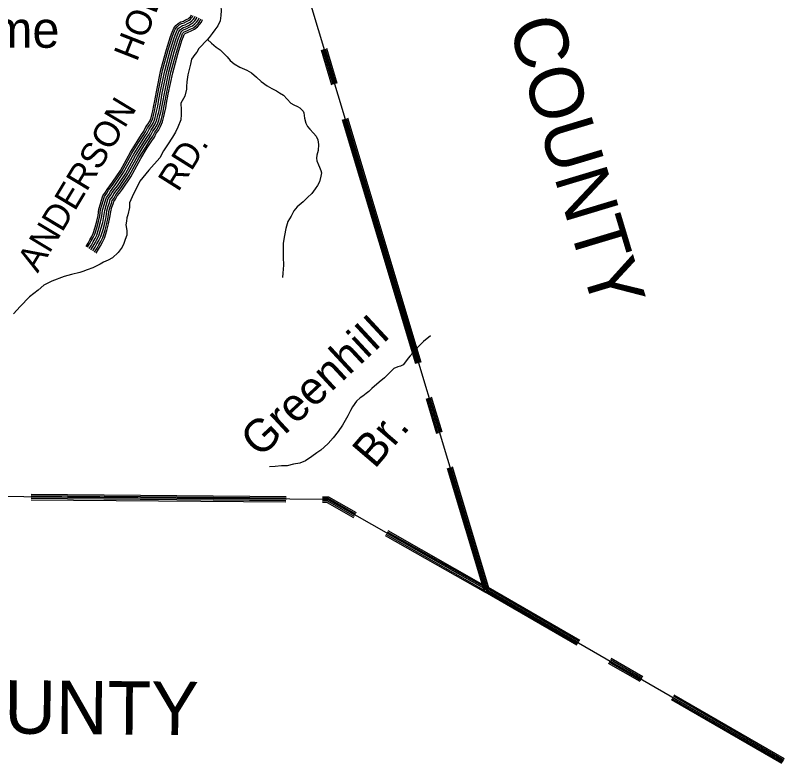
# Model space of a CAD drawing. Extents: x 1788175 to 1969470, y 584502 to 738744.
# Drawn here: x 1957276 to 1968430, y 589999 to 600848 of the extents above; entities that cross this region are included whole.
import ezdxf

# ---------------------------------------------------------------- set-up
doc = ezdxf.new("R2010")
doc.units = 0
for name, color, linetype in [('DESIGN - DRAINAGE - Bridges and Cross Drains Size Text', 7, 'Continuous'), ('DESIGN - ROW - Right-of-Way and Easement Labels', 7, 'Continuous'), ('DESIGN - TRANSPORTATION - Text', 7, 'Continuous'), ('SURVEY - DRAINAGE - Natural Features', 7, 'Continuous'), ('SURVEY - TRANSPORTATION - Roads', 7, 'Continuous'), ('SURVEY - VEGETATION - Features with Text', 7, 'Continuous')]:
    doc.layers.add(name, color=color, linetype=linetype)

msp = doc.modelspace()

# ---------------------------------------------------------------- linework, layer by layer
at = {"layer": 'DESIGN - TRANSPORTATION - Text'}
for points in [[(1960263, 601321), (1960246, 601153), (1960246, 601116), (1960246, 601043), (1960254, 600977), (1960261, 600918), (1960254, 600845), (1960246, 600771), (1960210, 600698), (1960166, 600639), (1960129, 600588), (1960085, 600529), (1960055, 600492), (1960019, 600456), (1959982, 600412), (1959938, 600368), (1959909, 600316), (1959879, 600281)], [(1960060, 600497), (1960121, 600447), (1960189, 600390), (1960244, 600350), (1960345, 600247), (1960391, 600192), (1960450, 600148), (1960532, 600099), (1960633, 600052), (1960701, 600015), (1960774, 599952), (1960839, 599892), (1960925, 599827), (1960994, 599788), (1961064, 599756), (1961108, 599727), (1961163, 599691), (1961217, 599636), (1961272, 599577), (1961314, 599553), (1961365, 599527), (1961401, 599506), (1961447, 599462), (1961458, 599434), (1961466, 599358), (1961487, 599287), (1961510, 599239), (1961544, 599201), (1961599, 599140), (1961637, 599096), (1961660, 599044), (1961670, 598978), (1961667, 598890), (1961646, 598824), (1961640, 598780), (1961649, 598738), (1961671, 598681), (1961686, 598649), (1961704, 598599), (1961714, 598567), (1961705, 598515), (1961688, 598433), (1961656, 598380), (1961623, 598332), (1961577, 598266), (1961514, 598207), (1961447, 598144), (1961361, 598072), (1961312, 598013), (1961273, 597939), (1961227, 597858), (1961198, 597756), (1961179, 597658), (1961159, 597544), (1961159, 597452), (1961159, 597344), (1961162, 597226), (1961153, 597112), (1961148, 597048)], [(1959879, 600281), (1959828, 600213), (1959813, 600140), (1959791, 600045), (1959777, 599986), (1959762, 599883), (1959755, 599817), (1959755, 599780), (1959732, 599678), (1959674, 599575), (1959681, 599479), (1959681, 599413), (1959674, 599333), (1959630, 599230), (1959600, 599156), (1959556, 599083), (1959483, 598973), (1959424, 598885), (1959373, 598782), (1959211, 598606), (1959083, 598446), (1958969, 598217), (1958932, 598129)], [(1958932, 598129), (1958929, 598061), (1958907, 597958), (1958892, 597914), (1958885, 597863), (1958877, 597811), (1958892, 597731), (1958892, 597664), (1958870, 597598), (1958848, 597540), (1958826, 597488), (1958767, 597408), (1958686, 597334), (1958620, 597297), (1958554, 597268), (1958503, 597239), (1958400, 597187), (1958319, 597158), (1958253, 597136), (1958209, 597121), (1958092, 597092), (1957982, 597063), (1957806, 596996), (1957688, 596938), (1957607, 596864), (1957483, 596769), (1957343, 596629), (1957248, 596519)], [(1963293, 596203), (1963194, 596118), (1963129, 596055), (1963085, 596003), (1963038, 595956), (1963000, 595914), (1962970, 595876), (1962931, 595823), (1962899, 595781), (1962859, 595761), (1962821, 595750), (1962766, 595730), (1962734, 595701), (1962684, 595651), (1962629, 595594), (1962552, 595528), (1962446, 595439), (1962401, 595396), (1962361, 595366), (1962312, 595325), (1962274, 595301), (1962220, 595254), (1962163, 595174), (1962137, 595118), (1962098, 595043), (1962059, 594973), (1962020, 594907), (1961956, 594814), (1961883, 594723), (1961810, 594639), (1961753, 594586), (1961703, 594544), (1961647, 594505), (1961574, 594450), (1961483, 594391), (1961401, 594357), (1961307, 594342), (1961215, 594319), (1961135, 594316), (1961045, 594307), (1960959, 594302)]]:
    msp.add_lwpolyline(points, dxfattribs=at)
at = {"layer": 'SURVEY - DRAINAGE - Natural Features'}
for points in [[(1960659, 603987), (1964110, 592518)], [(1961867, 599838), (1961715, 600344)], [(1961885, 599844), (1961733, 600350)], [(1961904, 599850), (1961752, 600355)], [(1961923, 599855), (1961771, 600361)], [(1961943, 599861), (1961790, 600367)], [(1963084, 595794), (1962019, 599333)], [(1963102, 595799), (1962037, 599338)], [(1963121, 595805), (1962056, 599344)], [(1963140, 595811), (1962075, 599350)], [(1963159, 595816), (1962095, 599356)], [(1963425, 594794), (1963273, 595299)], [(1963445, 594799), (1963292, 595305)], [(1963464, 594805), (1963312, 595311)], [(1963388, 594782), (1963236, 595288)], [(1963406, 594788), (1963254, 595293)], [(1964129, 592524), (1963597, 594294)], [(1964148, 592530), (1963616, 594300)], [(1964110, 592518), (1961806, 593827), (1954639, 593892), (1950758, 593912), (1943808, 593962), (1943811, 594245), (1943798, 594244)], [(1964073, 592507), (1963540, 594277)], [(1964091, 592513), (1963558, 594282)], [(1964110, 592518), (1963578, 594288)], [(1957505, 593905), (1961201, 593872)], [(1957505, 593886), (1961201, 593853)], [(1957505, 593866), (1961201, 593833)], [(1957505, 593846), (1961200, 593813)], [(1961729, 593867), (1961817, 593866), (1962217, 593639)], [(1961729, 593848), (1961812, 593847), (1962208, 593622)], [(1957504, 593826), (1961200, 593793)], [(1961728, 593808), (1961801, 593807), (1962188, 593588)], [(1961728, 593788), (1961796, 593787), (1962178, 593570)], [(1961729, 593828), (1961806, 593827), (1962198, 593605)], [(1962637, 593309), (1964090, 592484)], [(1962647, 593327), (1964100, 592501)], [(1962657, 593344), (1964110, 592518)], [(1962667, 593361), (1964120, 592536)], [(1962676, 593378), (1964129, 592552)], [(1964110, 592518), (1968410, 590033)], [(1965439, 591750), (1964110, 592518)], [(1965449, 591768), (1964120, 592536)], [(1965459, 591785), (1964130, 592553)], [(1965419, 591716), (1964090, 592485)], [(1965429, 591733), (1964100, 592501)], [(1966363, 591239), (1965906, 591503)], [(1966373, 591256), (1965916, 591521)], [(1966334, 591188), (1965876, 591452)], [(1966343, 591204), (1965886, 591469)], [(1966353, 591222), (1965896, 591486)], [(1968410, 590033), (1966810, 590958)], [(1968420, 590050), (1966820, 590975)], [(1968430, 590067), (1966830, 590992)], [(1968391, 589999), (1966791, 590924)], [(1968400, 590015), (1966800, 590940)]]:
    msp.add_lwpolyline(points, dxfattribs=at)
at = {"layer": 'SURVEY - TRANSPORTATION - Roads'}
for points in [[(1958300, 597499), (1958332, 597547), (1958355, 597592), (1958383, 597641), (1958403, 597685), (1958434, 597777), (1958458, 597866), (1958475, 597948), (1958486, 598037), (1958509, 598116), (1958526, 598168), (1958545, 598233), (1958583, 598283), (1958607, 598326), (1958645, 598376), (1958685, 598428), (1958799, 598598), (1958945, 598863), (1959041, 599018), (1959107, 599123), (1959139, 599171), (1959169, 599231), (1959203, 599277), (1959224, 599313), (1959244, 599361), (1959259, 599425), (1959269, 599466), (1959285, 599541), (1959298, 599609), (1959321, 599738), (1959387, 600057), (1959467, 600354), (1959524, 600540), (1959550, 600607), (1959572, 600662), (1959603, 600700), (1959637, 600730), (1959677, 600753), (1959714, 600764), (1959745, 600782), (1959781, 600798), (1959798, 600811), (1959813, 600828), (1959823, 600841), (1959830, 600857)], [(1958320, 597486), (1958353, 597534), (1958376, 597580), (1958404, 597629), (1958426, 597675), (1958458, 597770), (1958482, 597860), (1958500, 597944), (1958511, 598032), (1958533, 598109), (1958550, 598161), (1958567, 598222), (1958604, 598269), (1958628, 598312), (1958665, 598361), (1958705, 598414), (1958820, 598585), (1958966, 598851), (1959062, 599005), (1959128, 599109), (1959161, 599158), (1959190, 599218), (1959224, 599263), (1959246, 599302), (1959267, 599353), (1959283, 599419), (1959293, 599460), (1959310, 599536), (1959322, 599605), (1959345, 599733), (1959411, 600051), (1959491, 600347), (1959548, 600532), (1959573, 600598), (1959593, 600649), (1959621, 600682), (1959651, 600710), (1959687, 600730), (1959723, 600742), (1959756, 600760), (1959794, 600777), (1959814, 600793), (1959832, 600812), (1959845, 600829), (1959853, 600847)], [(1958346, 597469), (1958380, 597519), (1958404, 597566), (1958432, 597615), (1958455, 597664), (1958487, 597761), (1958512, 597853), (1958530, 597939), (1958541, 598026), (1958563, 598100), (1958579, 598152), (1958595, 598207), (1958630, 598252), (1958654, 598295), (1958690, 598343), (1958730, 598396), (1958846, 598569), (1958993, 598835), (1959089, 598989), (1959154, 599093), (1959188, 599143), (1959216, 599201), (1959250, 599246), (1959274, 599288), (1959297, 599344), (1959313, 599412), (1959323, 599453), (1959340, 599530), (1959353, 599599), (1959376, 599728), (1959441, 600044), (1959521, 600339), (1959577, 600522), (1959602, 600587), (1959620, 600633), (1959643, 600661), (1959669, 600684), (1959699, 600701), (1959736, 600713), (1959770, 600732), (1959810, 600750), (1959835, 600770), (1959855, 600791), (1959872, 600813), (1959881, 600835)], [(1958372, 597451), (1958406, 597503), (1958431, 597551), (1958459, 597600), (1958484, 597652), (1958517, 597752), (1958542, 597846), (1958561, 597934), (1958572, 598019), (1958592, 598091), (1958609, 598143), (1958623, 598193), (1958656, 598235), (1958680, 598278), (1958715, 598324), (1958755, 598378), (1958873, 598553), (1959019, 598819), (1959115, 598972), (1959180, 599076), (1959214, 599127), (1959243, 599185), (1959275, 599229), (1959302, 599275), (1959326, 599334), (1959343, 599404), (1959354, 599446), (1959370, 599524), (1959383, 599594), (1959406, 599722), (1959472, 600037), (1959550, 600330), (1959606, 600512), (1959631, 600576), (1959647, 600617), (1959665, 600639), (1959688, 600659), (1959712, 600673), (1959748, 600684), (1959784, 600704), (1959826, 600724), (1959856, 600747), (1959879, 600771), (1959899, 600797), (1959910, 600824)], [(1958372, 597451), (1958406, 597503), (1958431, 597551), (1958459, 597600), (1958484, 597652), (1958517, 597752), (1958542, 597846), (1958561, 597934), (1958572, 598019), (1958592, 598091), (1958609, 598143), (1958623, 598193), (1958656, 598235), (1958680, 598278), (1958715, 598324), (1958755, 598378), (1958873, 598553), (1959019, 598819), (1959115, 598972), (1959180, 599076), (1959214, 599127), (1959243, 599185), (1959275, 599229), (1959302, 599275), (1959326, 599334), (1959343, 599404), (1959354, 599446), (1959370, 599524), (1959383, 599594), (1959406, 599722), (1959472, 600037), (1959550, 600330), (1959606, 600512), (1959631, 600576), (1959647, 600617), (1959665, 600639), (1959688, 600659), (1959712, 600673), (1959748, 600684), (1959784, 600704), (1959826, 600724), (1959856, 600747), (1959879, 600771), (1959899, 600797), (1959910, 600824)], [(1958398, 597434), (1958433, 597487), (1958458, 597536), (1958487, 597586), (1958513, 597641), (1958547, 597743), (1958572, 597838), (1958591, 597928), (1958602, 598013), (1958622, 598082), (1958639, 598134), (1958651, 598179), (1958682, 598218), (1958706, 598261), (1958739, 598305), (1958780, 598360), (1958899, 598536), (1959046, 598804), (1959141, 598956), (1959206, 599059), (1959241, 599112), (1959270, 599169), (1959301, 599212), (1959330, 599261), (1959356, 599325), (1959373, 599397), (1959384, 599439), (1959401, 599518), (1959414, 599588), (1959437, 599716), (1959502, 600030), (1959580, 600322), (1959636, 600502), (1959660, 600564), (1959674, 600601), (1959688, 600618), (1959706, 600634), (1959724, 600644), (1959760, 600656), (1959798, 600676), (1959843, 600697), (1959877, 600724), (1959902, 600751), (1959926, 600781), (1959939, 600812)], [(1958424, 597417), (1958460, 597472), (1958485, 597521), (1958514, 597572), (1958542, 597629), (1958576, 597734), (1958602, 597831), (1958622, 597923), (1958633, 598007), (1958652, 598073), (1958668, 598125), (1958680, 598164), (1958708, 598200), (1958732, 598245), (1958764, 598287), (1958806, 598342), (1958926, 598520), (1959073, 598788), (1959167, 598939), (1959232, 599042), (1959268, 599096), (1959296, 599153), (1959327, 599195), (1959358, 599247), (1959386, 599315), (1959403, 599389), (1959414, 599432), (1959431, 599512), (1959444, 599583), (1959467, 599710), (1959532, 600023), (1959610, 600313), (1959665, 600491), (1959689, 600553), (1959701, 600585), (1959710, 600596), (1959724, 600608), (1959737, 600616), (1959772, 600627), (1959812, 600649), (1959859, 600670), (1959899, 600702), (1959926, 600731), (1959953, 600765), (1959967, 600800)], [(1958445, 597403), (1958482, 597458), (1958508, 597509), (1958537, 597560), (1958566, 597620), (1958601, 597727), (1958627, 597825), (1958647, 597919), (1958658, 598002), (1958676, 598066), (1958693, 598118), (1958703, 598152), (1958729, 598186), (1958754, 598230), (1958785, 598271), (1958827, 598327), (1958948, 598507), (1959095, 598775), (1959189, 598926), (1959254, 599028), (1959291, 599083), (1959318, 599139), (1959349, 599181), (1959381, 599236), (1959410, 599307), (1959428, 599383), (1959439, 599426), (1959456, 599507), (1959469, 599578), (1959492, 599705), (1959557, 600017), (1959635, 600306), (1959689, 600483), (1959713, 600544), (1959724, 600572), (1959729, 600578), (1959739, 600587), (1959747, 600592), (1959783, 600603), (1959824, 600626), (1959872, 600648), (1959916, 600683), (1959945, 600714), (1959975, 600752), (1959991, 600790)]]:
    msp.add_lwpolyline(points, dxfattribs=at)

# ---------------------------------------------------------------- texts
at = {"layer": 'DESIGN - DRAINAGE - Bridges and Cross Drains Size Text'}
for s, rotation, p in [('GreenhiII', 42.8721, (1960818, 594421)), ('Br.', 49.5125, (1962486, 594261))]:
    msp.add_text(s, height=475, rotation=rotation, dxfattribs=at).set_placement(p)
at = {"layer": 'DESIGN - ROW - Right-of-Way and Easement Labels'}
for s, rotation, p in [('HOLLOW', 68.5894, (1959038, 600165)), ('ANDERSON', 58.9707, (1957599, 597103)), ('RD.', 57.8411, (1959637, 598276))]:
    msp.add_text(s, height=370, rotation=rotation, dxfattribs=at).set_placement(p)
at = {"layer": 'SURVEY - DRAINAGE - Natural Features'}
for rotation, p in [(286.7446, (1964421, 600716)), (359.4807, (1955558, 590449))]:
    msp.add_text('COUNTY', height=775, rotation=rotation, dxfattribs=at).set_placement(p)
at = {"layer": 'SURVEY - VEGETATION - Features with Text'}
msp.add_text('Home', height=528, dxfattribs=at).set_placement((1956032, 600379))

doc.saveas('drawing.dxf')
